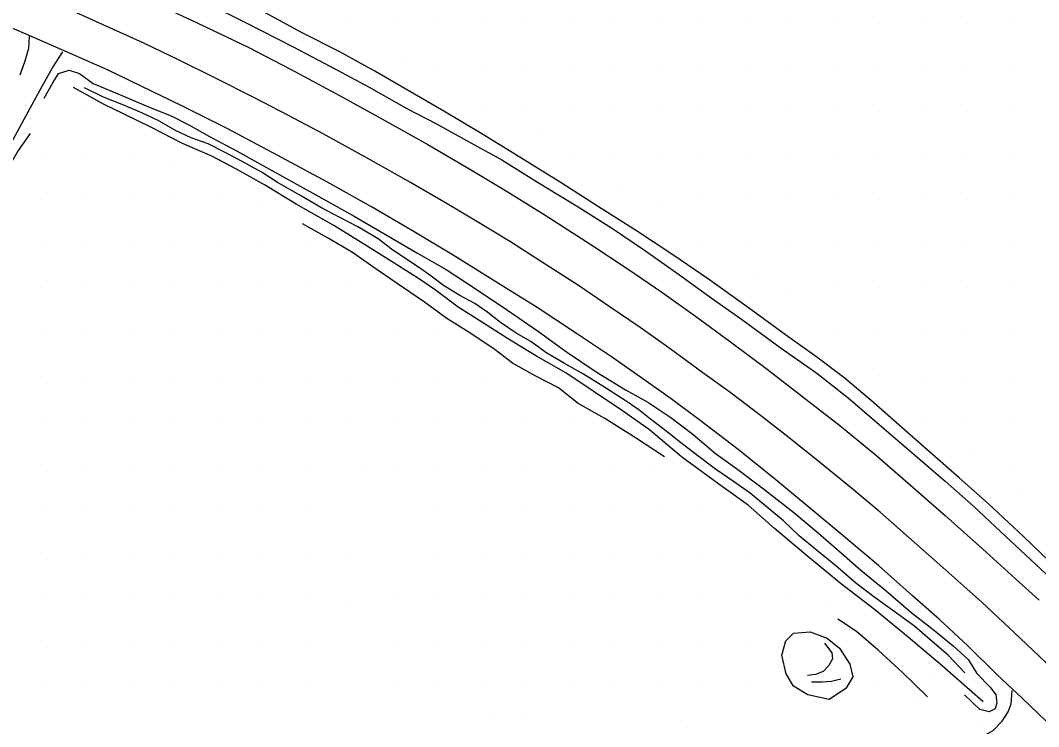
# Model space of a CAD drawing. Extents: x 1497074 to 1501343, y 481943 to 486114.
# Drawn here: x 1500789 to 1501135.2, y 482181.6 to 482421.8 of the extents above; entities that cross this region are included whole.
import ezdxf

# ---------------------------------------------------------------- set-up
doc = ezdxf.new("R2010")
doc.units = 0
doc.layers.add('PH Exist DTM Breakline', color=7, linetype='Continuous')
doc.layers.add('PH Exist DTM Point', color=7, linetype='Continuous')

msp = doc.modelspace()

# ---------------------------------------------------------------- linework, layer by layer
at = {"layer": 'PH Exist DTM Breakline'}
for points in [[(1500832.65, 482428.78), (1500849.17, 482420.87), (1500866.5, 482412.6), (1500880.9, 482405.18), (1500897.74, 482396.12), (1500911.91, 482388.26), (1500927.56, 482379.51), (1500942.68, 482370.76), (1500954.55, 482363.59), (1500967.18, 482355.72), (1500982.98, 482345.53), (1500995.67, 482337.16), (1501007.14, 482329.37), (1501018.54, 482321.15), (1501030.96, 482312.13), (1501042.95, 482303.18), (1501054.66, 482294.1), (1501067.69, 482283.98), (1501079.58, 482274.25), (1501091.66, 482263.76), (1501103.5, 482253.43), (1501116.12, 482242.1), (1501127.41, 482231.91), (1501135.44, 482224.57)], [(1500850.01, 482428.99), (1500865.17, 482421.31), (1500882.01, 482412.61), (1500896.39, 482405.09), (1500907.61, 482399.01), (1500920.39, 482391.81), (1500930.52, 482386.63), (1500940.96, 482380.82), (1500952.69, 482374.29), (1500965.46, 482366.43), (1500978.67, 482358.3), (1500990.32, 482351.01), (1501001.21, 482343.58), (1501012.01, 482336.01), (1501024.72, 482326.8), (1501034.21, 482320.21), (1501047.41, 482310.51), (1501059.86, 482301.77), (1501070.54, 482293.38), (1501080.99, 482284.29), (1501092.89, 482274.09), (1501103.45, 482265.11), (1501113.08, 482256.54), (1501122.31, 482247.95), (1501139.36, 482232.03)], [(1501128.96, 482211.7), (1501115.93, 482223.94), (1501102.69, 482235.69), (1501091.01, 482246.03), (1501081.34, 482254.5), (1501071.58, 482262.68), (1501060.78, 482271.54), (1501050.45, 482279.79), (1501041.13, 482287.1), (1501030.29, 482295.32), (1501021.07, 482301.93), (1501009.91, 482310.07), (1500999.82, 482317.29), (1500989.52, 482324.25), (1500978.76, 482331.56), (1500966.26, 482339.66), (1500955.63, 482346.44), (1500944.79, 482353.04), (1500933.63, 482359.72), (1500921.73, 482366.66), (1500907.21, 482374.74), (1500891.97, 482383.19), (1500880.24, 482389.36), (1500868.44, 482395.49), (1500855.39, 482402.15), (1500843.04, 482408.19), (1500831.04, 482413.96), (1500820.68, 482418.66), (1500807.67, 482424.54)], [(1501141.77, 482235.06), (1501130.14, 482246.25), (1501118.14, 482257.32), (1501108.22, 482266.21), (1501098.08, 482275.03), (1501087.8, 482284.09), (1501078.25, 482292.47), (1501069, 482300.31), (1501059.87, 482307.25), (1501049.23, 482314.81), (1501036.1, 482324.3), (1501022.98, 482333.81), (1501010.91, 482341.99), (1500998.2, 482350.45), (1500986.48, 482357.8), (1500972.93, 482366.52), (1500957.75, 482375.96), (1500945.91, 482383.22), (1500933.02, 482390.92), (1500920.9, 482397.96), (1500909.52, 482404.46), (1500897.4, 482411.2), (1500884.61, 482417.69), (1500870.71, 482425.24)], [(1501120.94, 482199.4), (1501111.2, 482209.06), (1501101.59, 482217.98), (1501092.22, 482226.22), (1501080.84, 482236.36), (1501067.98, 482247.16), (1501057.18, 482256.14), (1501045.93, 482265.49), (1501033.09, 482275.81), (1501020.22, 482285.67), (1501010.25, 482293.09), (1500999.9, 482300.46), (1500989.99, 482307.35), (1500978.13, 482315.26), (1500964.76, 482324.14), (1500950.7, 482332.85), (1500936.19, 482341.96), (1500922.38, 482350.24), (1500908.41, 482358.3), (1500893.26, 482366.91), (1500876.55, 482375.85), (1500859.17, 482385.1), (1500843.91, 482392.75), (1500829.83, 482399.45), (1500818.92, 482404.79), (1500806.59, 482410.24), (1500793.83, 482415.82), (1500780.1, 482421.68)], [(1500792.02, 482416.23), (1500791.77, 482412.14), (1500790.49, 482407.6), (1500788.82, 482403.12)], [(1500783.59, 482375.85), (1500790.32, 482388.22), (1500796.48, 482399.33), (1500799.99, 482405.64), (1500803.43, 482411.04)], [(1500797.17, 482395.3), (1500800.08, 482400.54), (1500802.05, 482403.65), (1500805.67, 482404.81), (1500809.14, 482403.68), (1500813.84, 482400.28), (1500824.06, 482395.95), (1500832.61, 482392.34), (1500840.27, 482389.34), (1500846.28, 482386.25), (1500853.31, 482382.26), (1500862.77, 482377.29), (1500870.73, 482372.86), (1500882.08, 482366.54), (1500892.54, 482360.71), (1500902.55, 482355.14), (1500913.98, 482348.49), (1500923.84, 482342.72), (1500933.8, 482337.05), (1500943.38, 482330.81), (1500954.69, 482323.23), (1500965.17, 482315.94), (1500974.76, 482309), (1500984.85, 482302.27), (1500994.75, 482296.14), (1501002.34, 482291.9), (1501010.21, 482286.77), (1501017.66, 482281.05), (1501025.36, 482274.49), (1501032.52, 482269.33), (1501041.67, 482262.42), (1501051.98, 482254.47), (1501060.42, 482247.37), (1501068.18, 482240.59), (1501074.76, 482234.77), (1501083.42, 482227.79), (1501091.72, 482220.64), (1501099.93, 482214.14), (1501106.15, 482209.08), (1501111.37, 482204.28), (1501114.19, 482199.63), (1501118.75, 482195)], [(1501116.36, 482190.09), (1501102.44, 482202.33), (1501090.87, 482212.05), (1501079.41, 482221.38), (1501067.82, 482230.41), (1501056.05, 482240.05), (1501045.47, 482249.03), (1501036.48, 482256.89), (1501026.54, 482264.02), (1501013.83, 482273.37), (1501002.89, 482282.55), (1500993.77, 482289.02), (1500983.79, 482295.71), (1500974.53, 482301.94), (1500964.48, 482307.53), (1500954.69, 482313.54), (1500946.2, 482319.06), (1500937.87, 482324.27), (1500930.54, 482329.84), (1500924.45, 482334.02), (1500915.75, 482339.39), (1500906.94, 482344.97), (1500895.58, 482352.03), (1500882.82, 482359.29), (1500872.06, 482365.84), (1500862.28, 482371.29), (1500854.12, 482375.56), (1500844.17, 482379.86), (1500833.66, 482385.3), (1500824.14, 482389.97), (1500817.27, 482393.24), (1500807.06, 482398.92)], [(1501110.17, 482199.92), (1501104.46, 482205.94), (1501098.21, 482211.21), (1501093.04, 482215.74), (1501085.71, 482221.08), (1501079.23, 482225.75), (1501072.98, 482230.53), (1501066.14, 482236.36), (1501059.59, 482241.77), (1501053.78, 482246.53), (1501048.5, 482251.54), (1501043.22, 482255.98), (1501037.21, 482260.97), (1501031.49, 482265), (1501025.33, 482269.13), (1501018.97, 482274.05), (1501013.53, 482278.18), (1501008.47, 482282.19), (1501003.31, 482286.19), (1500999.28, 482289.35), (1500994.34, 482292.71), (1500987.46, 482297.11), (1500980.5, 482301.49), (1500974.06, 482305.08), (1500967.65, 482308.85), (1500962.61, 482312.56), (1500957.65, 482315.44), (1500952.31, 482319.08), (1500947.93, 482322.44), (1500943.56, 482325.45), (1500938.51, 482328.26), (1500932.89, 482331.62), (1500928.76, 482334.76), (1500924.78, 482337.58), (1500920.06, 482340.64), (1500915.27, 482343.92), (1500910.7, 482347.46), (1500903.83, 482351.56), (1500897.64, 482354.69), (1500891.18, 482358.08), (1500884.05, 482362.31), (1500876.5, 482366.68), (1500871.21, 482370.02), (1500864.44, 482373.79), (1500858.69, 482376.8), (1500852.92, 482379.76), (1500847.07, 482381.86), (1500841.81, 482384.34), (1500835.84, 482387.66), (1500830.61, 482390.2), (1500823.6, 482393.15), (1500817.26, 482395.65), (1500810.79, 482398.83)], [(1500792.41, 482383.26), (1500788.24, 482377.47), (1500785.26, 482372.19), (1500780.72, 482364.92), (1500776.51, 482357.35), (1500772.49, 482350.59), (1500766.95, 482340.64), (1500762.47, 482332.74), (1500757.51, 482324.15), (1500753.1, 482316.23), (1500748.98, 482310.33), (1500744.18, 482303.34), (1500740.37, 482297.87), (1500734.62, 482290.86), (1500727.89, 482281.99), (1500722.11, 482274.39)], [(1501008.01, 482273.4), (1500998.18, 482279.76), (1500987.76, 482286.36), (1500978.73, 482291.47), (1500972.04, 482296.84), (1500964.35, 482300.72), (1500956.33, 482305.24), (1500950.48, 482309.69), (1500942.18, 482315.29), (1500934.06, 482320.43), (1500926.47, 482325.96), (1500916.86, 482332.51), (1500909.17, 482337.76), (1500901.99, 482342.85), (1500893.46, 482347.86), (1500885, 482352.53)], [(1501097.4, 482191.76), (1501088.81, 482200.1), (1501080.73, 482207.58), (1501073.3, 482213.99), (1501066.97, 482218.12)], [(1501064.06, 482190.85), (1501056.77, 482192.47), (1501051.91, 482195.33), (1501049.43, 482199.51), (1501047.91, 482205.92), (1501049.24, 482210.81), (1501051.91, 482213.42), (1501057.51, 482213.88), (1501063.37, 482211.64), (1501067.55, 482208.28), (1501071.02, 482202.82), (1501072.12, 482198.49), (1501069.67, 482194.54), (1501064.06, 482190.85)], [(1501062.47, 482210), (1501064.96, 482206.66), (1501065.18, 482204.64), (1501063.88, 482202.43), (1501062.03, 482200.37), (1501059.36, 482199.28), (1501056.62, 482198.95)], [(1501128.96, 482211.7), (1501142.11, 482199.23), (1501154.93, 482186.75), (1501159.92, 482181.87)], [(1501151.33, 482170.57), (1501143.31, 482178.1), (1501129.62, 482191.3), (1501120.94, 482199.4)], [(1501068.03, 482197.73), (1501064.87, 482197), (1501061.67, 482196.71), (1501058.01, 482196.77)], [(1501118.75, 482195), (1501120.74, 482192.46), (1501121.08, 482189.74), (1501120.43, 482187.67), (1501118.47, 482186.59), (1501115.24, 482187.43), (1501110.06, 482192.41)], [(1501113.29, 482177.28), (1501115.13, 482177.68), (1501119.73, 482180.33), (1501122.83, 482183.5), (1501124.85, 482186.67), (1501125.87, 482189.36), (1501126.21, 482193.93)]]:
    msp.add_lwpolyline(points, dxfattribs=at)
at = {"layer": 'PH Exist DTM Point'}
for p, q in [((1500901.13, 482420.72), (1500901.13, 482420.72)), ((1500915.98, 482420.8), (1500915.98, 482420.8)), ((1500930.98, 482420.8), (1500930.98, 482420.8)), ((1500945.98, 482420.8), (1500945.98, 482420.8)), ((1500960.98, 482420.8), (1500960.98, 482420.8)), ((1500975.98, 482420.8), (1500975.98, 482420.8)), ((1500990.98, 482420.8), (1500990.98, 482420.8)), ((1501005.98, 482420.8), (1501005.98, 482420.8)), ((1501020.98, 482420.8), (1501020.98, 482420.8)), ((1501035.98, 482420.8), (1501035.98, 482420.8)), ((1501050.98, 482420.8), (1501050.98, 482420.8)), ((1501065.98, 482420.8), (1501065.98, 482420.8)), ((1501080.98, 482420.8), (1501080.98, 482420.8)), ((1501095.98, 482420.8), (1501095.98, 482420.8)), ((1501110.98, 482420.8), (1501110.98, 482420.8)), ((1501125.98, 482420.8), (1501125.98, 482420.8)), ((1500919.34, 482409.17), (1500919.34, 482409.17)), ((1500930.98, 482405.8), (1500930.98, 482405.8)), ((1500945.98, 482405.8), (1500945.98, 482405.8)), ((1500960.98, 482405.8), (1500960.98, 482405.8)), ((1500975.98, 482405.8), (1500975.98, 482405.8)), ((1500990.98, 482405.8), (1500990.98, 482405.8)), ((1501005.98, 482405.8), (1501005.98, 482405.8)), ((1501020.98, 482405.8), (1501020.98, 482405.8)), ((1501035.98, 482405.8), (1501035.98, 482405.8)), ((1501050.98, 482405.8), (1501050.98, 482405.8)), ((1501065.98, 482405.8), (1501065.98, 482405.8)), ((1501080.98, 482405.8), (1501080.98, 482405.8)), ((1501095.98, 482405.8), (1501095.98, 482405.8)), ((1501110.98, 482405.8), (1501110.98, 482405.8)), ((1501125.98, 482405.8), (1501125.98, 482405.8)), ((1500948.03, 482392.81), (1500948.03, 482392.81)), ((1500810.98, 482390.8), (1500810.98, 482390.8)), ((1500960.98, 482390.8), (1500960.98, 482390.8)), ((1500975.98, 482390.8), (1500975.98, 482390.8)), ((1500990.98, 482390.8), (1500990.98, 482390.8)), ((1501005.98, 482390.8), (1501005.98, 482390.8)), ((1501020.98, 482390.8), (1501020.98, 482390.8)), ((1501035.98, 482390.8), (1501035.98, 482390.8)), ((1501050.98, 482390.8), (1501050.98, 482390.8)), ((1501065.98, 482390.8), (1501065.98, 482390.8)), ((1501080.98, 482390.8), (1501080.98, 482390.8)), ((1501095.98, 482390.8), (1501095.98, 482390.8)), ((1501110.98, 482390.8), (1501110.98, 482390.8)), ((1501125.98, 482390.8), (1501125.98, 482390.8)), ((1500965.19, 482383.06), (1500965.19, 482383.06)), ((1500795.98, 482375.8), (1500795.98, 482375.8)), ((1500810.98, 482375.8), (1500810.98, 482375.8)), ((1500825.98, 482375.8), (1500825.98, 482375.8)), ((1500975.82, 482375.89), (1500975.82, 482375.89)), ((1500990.98, 482375.8), (1500990.98, 482375.8)), ((1501005.98, 482375.8), (1501005.98, 482375.8)), ((1501020.98, 482375.8), (1501020.98, 482375.8)), ((1501035.98, 482375.8), (1501035.98, 482375.8)), ((1501050.98, 482375.8), (1501050.98, 482375.8)), ((1501065.98, 482375.8), (1501065.98, 482375.8)), ((1501080.98, 482375.8), (1501080.98, 482375.8)), ((1501095.98, 482375.8), (1501095.98, 482375.8)), ((1501110.98, 482375.8), (1501110.98, 482375.8)), ((1501125.98, 482375.8), (1501125.98, 482375.8)), ((1500841.46, 482374.24), (1500841.46, 482374.24)), ((1500993.08, 482364.11), (1500993.08, 482364.11)), ((1500795.98, 482360.8), (1500795.98, 482360.8)), ((1500810.98, 482360.8), (1500810.98, 482360.8)), ((1500825.98, 482360.8), (1500825.98, 482360.8)), ((1500840.98, 482360.8), (1500840.98, 482360.8)), ((1500855.98, 482360.8), (1500855.98, 482360.8)), ((1500870.15, 482359.34), (1500870.15, 482359.34)), ((1501006.25, 482360.01), (1501006.25, 482360.01)), ((1501020.98, 482360.8), (1501020.98, 482360.8)), ((1501035.98, 482360.8), (1501035.98, 482360.8)), ((1501050.98, 482360.8), (1501050.98, 482360.8)), ((1501065.98, 482360.8), (1501065.98, 482360.8)), ((1501080.98, 482360.8), (1501080.98, 482360.8)), ((1501095.98, 482360.8), (1501095.98, 482360.8)), ((1501110.98, 482360.8), (1501110.98, 482360.8)), ((1501125.98, 482360.8), (1501125.98, 482360.8)), ((1500795.98, 482345.8), (1500795.98, 482345.8)), ((1500810.98, 482345.8), (1500810.98, 482345.8)), ((1500825.98, 482345.8), (1500825.98, 482345.8)), ((1500840.98, 482345.8), (1500840.98, 482345.8)), ((1500855.98, 482345.8), (1500855.98, 482345.8)), ((1500870.98, 482345.8), (1500870.98, 482345.8)), ((1500885.99, 482345.83), (1500885.99, 482345.83)), ((1501021.35, 482346.55), (1501021.35, 482346.55)), ((1501035.98, 482345.8), (1501035.98, 482345.8)), ((1501050.98, 482345.8), (1501050.98, 482345.8)), ((1501065.98, 482345.8), (1501065.98, 482345.8)), ((1501080.98, 482345.8), (1501080.98, 482345.8)), ((1501095.98, 482345.8), (1501095.98, 482345.8)), ((1501110.98, 482345.8), (1501110.98, 482345.8)), ((1501125.98, 482345.8), (1501125.98, 482345.8)), ((1501038.39, 482335.04), (1501038.39, 482335.04)), ((1500795.98, 482330.8), (1500795.98, 482330.8)), ((1500810.98, 482330.8), (1500810.98, 482330.8)), ((1500825.98, 482330.8), (1500825.98, 482330.8)), ((1500840.98, 482330.8), (1500840.98, 482330.8)), ((1500855.98, 482330.8), (1500855.98, 482330.8)), ((1500870.98, 482330.8), (1500870.98, 482330.8)), ((1500885.98, 482330.8), (1500885.98, 482330.8)), ((1500900.98, 482330.8), (1500900.98, 482330.8)), ((1501065.98, 482330.8), (1501065.98, 482330.8)), ((1501080.98, 482330.8), (1501080.98, 482330.8)), ((1501095.98, 482330.8), (1501095.98, 482330.8)), ((1501110.98, 482330.8), (1501110.98, 482330.8)), ((1501125.98, 482330.8), (1501125.98, 482330.8)), ((1501050.93, 482328.64), (1501050.93, 482328.64)), ((1500795.98, 482315.8), (1500795.98, 482315.8)), ((1500810.98, 482315.8), (1500810.98, 482315.8)), ((1500825.98, 482315.8), (1500825.98, 482315.8)), ((1500840.98, 482315.8), (1500840.98, 482315.8)), ((1500855.98, 482315.8), (1500855.98, 482315.8)), ((1500870.98, 482315.8), (1500870.98, 482315.8)), ((1500885.98, 482315.8), (1500885.98, 482315.8)), ((1500900.98, 482315.8), (1500900.98, 482315.8)), ((1500915.98, 482315.8), (1500915.98, 482315.8)), ((1500930.27, 482314.53), (1500930.27, 482314.53)), ((1501065.98, 482315.83), (1501065.98, 482315.83)), ((1501080.98, 482315.8), (1501080.98, 482315.8)), ((1501095.98, 482315.8), (1501095.98, 482315.8)), ((1501110.98, 482315.8), (1501110.98, 482315.8)), ((1501125.98, 482315.8), (1501125.98, 482315.8)), ((1500795.98, 482300.8), (1500795.98, 482300.8)), ((1500810.98, 482300.8), (1500810.98, 482300.8)), ((1500825.98, 482300.8), (1500825.98, 482300.8)), ((1500840.98, 482300.8), (1500840.98, 482300.8)), ((1500855.98, 482300.8), (1500855.98, 482300.8)), ((1500870.98, 482300.8), (1500870.98, 482300.8)), ((1500885.98, 482300.8), (1500885.98, 482300.8)), ((1500900.98, 482300.8), (1500900.98, 482300.8)), ((1500915.98, 482300.8), (1500915.98, 482300.8)), ((1500930.98, 482300.8), (1500930.98, 482300.8)), ((1500945.41, 482300.45), (1500945.41, 482300.45)), ((1501081.09, 482301.01), (1501081.09, 482301.01)), ((1501095.98, 482300.8), (1501095.98, 482300.8)), ((1501110.82, 482300.53), (1501110.82, 482300.53)), ((1501125.98, 482300.8), (1501125.98, 482300.8)), ((1500795.98, 482285.8), (1500795.98, 482285.8)), ((1500810.98, 482285.8), (1500810.98, 482285.8)), ((1500825.98, 482285.8), (1500825.98, 482285.8)), ((1500840.98, 482285.8), (1500840.98, 482285.8)), ((1500855.98, 482285.8), (1500855.98, 482285.8)), ((1500870.98, 482285.8), (1500870.98, 482285.8)), ((1500885.98, 482285.8), (1500885.98, 482285.8)), ((1500900.98, 482285.8), (1500900.98, 482285.8)), ((1500915.98, 482285.8), (1500915.98, 482285.8)), ((1500930.98, 482285.8), (1500930.98, 482285.8)), ((1500945.98, 482285.8), (1500945.98, 482285.8)), ((1500960.98, 482285.8), (1500960.98, 482285.8)), ((1500975.98, 482285.8), (1500975.98, 482285.8)), ((1501096.46, 482286.16), (1501096.46, 482286.16)), ((1501110.98, 482285.8), (1501110.98, 482285.8)), ((1501125.98, 482285.8), (1501125.98, 482285.8)), ((1501113.2, 482273.94), (1501113.2, 482273.94)), ((1500795.98, 482270.8), (1500795.98, 482270.8)), ((1500810.98, 482270.8), (1500810.98, 482270.8)), ((1500825.98, 482270.8), (1500825.98, 482270.8)), ((1500840.98, 482270.8), (1500840.98, 482270.8)), ((1500855.98, 482270.8), (1500855.98, 482270.8)), ((1500870.98, 482270.8), (1500870.98, 482270.8)), ((1500885.98, 482270.8), (1500885.98, 482270.8)), ((1500906.73, 482268.26), (1500906.73, 482268.26)), ((1500915.98, 482270.8), (1500915.98, 482270.8)), ((1500930.98, 482270.8), (1500930.98, 482270.8)), ((1500945.98, 482270.8), (1500945.98, 482270.8)), ((1500960.98, 482270.8), (1500960.98, 482270.8)), ((1500975.98, 482270.8), (1500975.98, 482270.8)), ((1500990.98, 482270.8), (1500990.98, 482270.8)), ((1501004.83, 482268.75), (1501004.83, 482268.75)), ((1501125.98, 482270.8), (1501125.98, 482270.8)), ((1501128.83, 482260.93), (1501128.83, 482260.93)), ((1500795.98, 482255.8), (1500795.98, 482255.8)), ((1500810.98, 482255.8), (1500810.98, 482255.8)), ((1500825.98, 482255.8), (1500825.98, 482255.8)), ((1500840.98, 482255.8), (1500840.98, 482255.8)), ((1500855.98, 482255.8), (1500855.98, 482255.8)), ((1500870.98, 482255.8), (1500870.98, 482255.8)), ((1500885.98, 482255.8), (1500885.98, 482255.8)), ((1500930.98, 482255.8), (1500930.98, 482255.8)), ((1500945.98, 482255.8), (1500945.98, 482255.8)), ((1500960.98, 482255.8), (1500960.98, 482255.8)), ((1500975.98, 482255.8), (1500975.98, 482255.8)), ((1500990.8, 482255.48), (1500990.8, 482255.48)), ((1501005.98, 482255.8), (1501005.98, 482255.8)), ((1501020.98, 482255.8), (1501020.98, 482255.8)), ((1500795.98, 482240.8), (1500795.98, 482240.8)), ((1500810.98, 482240.8), (1500810.98, 482240.8)), ((1500825.98, 482240.8), (1500825.98, 482240.8)), ((1500840.98, 482240.8), (1500840.98, 482240.8)), ((1500855.98, 482240.8), (1500855.98, 482240.8)), ((1500870.98, 482240.8), (1500870.98, 482240.8)), ((1500885.98, 482240.8), (1500885.98, 482240.8)), ((1500900.96, 482240.81), (1500900.96, 482240.81)), ((1500930.98, 482240.8), (1500930.98, 482240.8)), ((1500945.98, 482240.8), (1500945.98, 482240.8)), ((1500960.98, 482240.8), (1500960.98, 482240.8)), ((1500975.98, 482240.8), (1500975.98, 482240.8)), ((1500990.98, 482240.8), (1500990.98, 482240.8)), ((1501005.98, 482240.81), (1501005.98, 482240.81)), ((1501020.95, 482240.76), (1501020.95, 482240.76)), ((1501035.98, 482240.8), (1501035.98, 482240.8)), ((1500916.69, 482227.09), (1500916.69, 482227.09)), ((1500795.98, 482225.8), (1500795.98, 482225.8)), ((1500810.98, 482225.8), (1500810.98, 482225.8)), ((1500825.98, 482225.8), (1500825.98, 482225.8)), ((1500840.98, 482225.8), (1500840.98, 482225.8)), ((1500855.98, 482225.8), (1500855.98, 482225.8)), ((1500870.98, 482225.8), (1500870.98, 482225.8)), ((1500885.98, 482225.8), (1500885.98, 482225.8)), ((1500930.98, 482225.8), (1500930.98, 482225.8)), ((1500945.98, 482225.8), (1500945.98, 482225.8)), ((1500960.98, 482225.8), (1500960.98, 482225.8)), ((1500975.98, 482225.8), (1500975.98, 482225.8)), ((1500990.98, 482225.8), (1500990.98, 482225.8)), ((1501005.98, 482225.8), (1501005.98, 482225.8)), ((1501020.98, 482225.8), (1501020.98, 482225.8)), ((1501035.98, 482225.8), (1501035.98, 482225.8)), ((1501050.71, 482225.6), (1501050.71, 482225.6)), ((1501063.73, 482223.61), (1501063.73, 482223.61)), ((1500899.86, 482222.19), (1500899.86, 482222.19)), ((1500795.98, 482210.8), (1500795.98, 482210.8)), ((1500810.98, 482210.8), (1500810.98, 482210.8)), ((1500825.98, 482210.8), (1500825.98, 482210.8)), ((1500840.98, 482210.8), (1500840.98, 482210.8)), ((1500855.98, 482210.8), (1500855.98, 482210.8)), ((1500870.98, 482210.8), (1500870.98, 482210.8)), ((1500885.98, 482210.8), (1500885.98, 482210.8)), ((1500915.98, 482210.8), (1500915.98, 482210.8)), ((1500930.98, 482210.8), (1500930.98, 482210.8)), ((1500945.98, 482210.8), (1500945.98, 482210.8)), ((1500960.98, 482210.8), (1500960.98, 482210.8)), ((1500975.98, 482210.8), (1500975.98, 482210.8)), ((1500990.98, 482210.8), (1500990.98, 482210.8)), ((1501005.98, 482210.8), (1501005.98, 482210.8)), ((1501020.98, 482210.8), (1501020.98, 482210.8)), ((1501035.98, 482210.8), (1501035.98, 482210.8)), ((1501080.73, 482210.36), (1501080.73, 482210.36)), ((1501098.14, 482198.31), (1501098.14, 482198.31)), ((1500795.98, 482195.8), (1500795.98, 482195.8)), ((1500810.98, 482195.8), (1500810.98, 482195.8)), ((1500825.98, 482195.8), (1500825.98, 482195.8)), ((1500840.98, 482195.8), (1500840.98, 482195.8)), ((1500855.98, 482195.8), (1500855.98, 482195.8)), ((1500870.98, 482195.8), (1500870.98, 482195.8)), ((1500885.98, 482195.8), (1500885.98, 482195.8)), ((1500915.98, 482195.8), (1500915.98, 482195.8)), ((1500930.98, 482195.8), (1500930.98, 482195.8)), ((1500945.98, 482195.8), (1500945.98, 482195.8)), ((1500960.98, 482195.8), (1500960.98, 482195.8)), ((1500975.56, 482197), (1500975.56, 482197)), ((1500990.98, 482195.8), (1500990.98, 482195.8)), ((1501006.53, 482196.79), (1501006.53, 482196.79)), ((1501020.98, 482195.8), (1501020.98, 482195.8)), ((1501035.98, 482195.8), (1501035.98, 482195.8)), ((1501080.98, 482195.8), (1501080.98, 482195.8)), ((1501093.79, 482190.99), (1501093.79, 482190.99)), ((1500949.48, 482184.95), (1500949.48, 482184.95)), ((1500960.55, 482184.4), (1500960.55, 482184.4)), ((1501013.53, 482183.56), (1501013.53, 482183.56)), ((1501115.09, 482181.94), (1501115.09, 482181.94))]:
    msp.add_line(p, q, dxfattribs=at)

doc.saveas('drawing.dxf')
